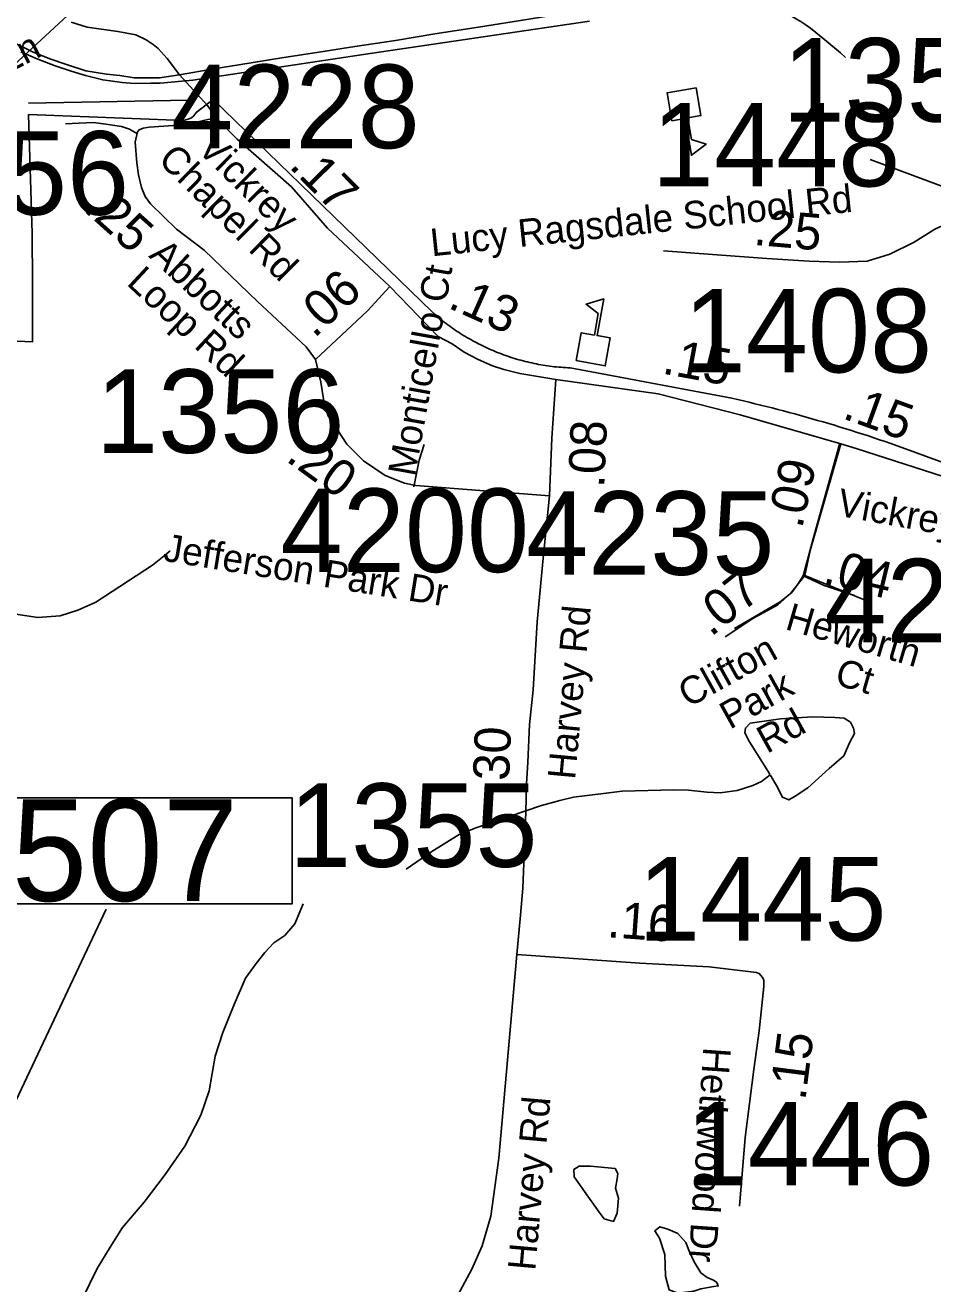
# Model space of a CAD drawing. Extents: x 1662474 to 1856135, y 779280 to 917889.
# Drawn here: x 1726808 to 1729937, y 814512 to 818851 of the extents above; entities that cross this region are included whole.
import ezdxf

# ---------------------------------------------------------------- set-up
doc = ezdxf.new("R2010")
doc.units = 0
for name, color, linetype in [('Cogo Default Point CELL', 7, 'Continuous'), ('Exist Boundary Political City Limit New', 7, 'Continuous'), ('Exist Cultural Educational Facility High CELL', 7, 'Continuous'), ('Exist Hydrographic Misc Water Feature', 7, 'Continuous'), ('Exist Hydrographic Pond Under 1500 Sq Ft', 7, 'Continuous'), ('Exist Road Non-System Type 51', 7, 'Continuous'), ('Exist Road Non-System Type 51 Label', 7, 'Continuous'), ('Exist Road Secondary Mileage Tenths English Label', 7, 'Continuous'), ('Exist Road Secondary Type 51 Attributed', 7, 'Continuous'), ('Exist Road Secondary Type 51 Label', 7, 'Continuous'), ('Exist Utilities Electrical Transmission Line', 7, 'Continuous'), ('Exist Vertical Profile Horizontal Axis Label Major', 7, 'Continuous'), ('Map Preparation Boundary City Limit Buffer Line', 7, 'Continuous'), ('Prop DGN Element Guardrail', 7, 'Continuous')]:
    doc.layers.add(name, color=color, linetype=linetype)

msp = doc.modelspace()

# ---------------------------------------------------------------- linework, layer by layer
at = {"layer": 'Exist Boundary Political City Limit New'}
for points in [[(1728753.6, 818865.6), (1727997.5, 818753.7), (1727386.4, 818662.2), (1727273.2, 818651.4), (1727240.8, 818651.4), (1727184.8, 818650), (1727141.9, 818654), (1727075.5, 818663), (1727015.8, 818677.4), (1726966.2, 818693), (1726911.8, 818711.2), (1726851.9, 818734.7), (1726793.4, 818759.4)], [(1726229.9, 817786.6), (1726833.6, 817760.2), (1726832.9, 817962), (1726832.1, 818133.8), (1726819.6, 818543.4), (1727353.5, 818522.6), (1727369.9, 818527), (1727381.8, 818531.5), (1727389.2, 818539), (1727396.9, 818550), (1727455.6, 818595), (1728210.6, 817862.8), (1728216.5, 817857.6), (1728222.4, 817852.5), (1728228.2, 817847.4), (1728234.4, 817842.4), (1728240.4, 817837.5), (1728246.5, 817832.6), (1728252.6, 817827.8), (1728258.9, 817823), (1728265.1, 817818.4), (1728271.4, 817813.8), (1728277.8, 817809.2), (1728284.1, 817804.8), (1728290.6, 817800.2), (1728297.1, 817795.9), (1728303.6, 817791.7), (1728310.2, 817787.4), (1728316.9, 817783.2), (1728323.5, 817779.2), (1728330.2, 817775.2), (1728337, 817771.2), (1728343.8, 817767.4), (1728350.6, 817763.5), (1728357.5, 817759.8), (1728364.4, 817756.2), (1728371.2, 817752.5), (1728378.2, 817749), (1728385.2, 817745.6), (1728392.4, 817742.2), (1728399.4, 817738.9), (1728406.5, 817735.7), (1728413.8, 817732.5), (1728420.9, 817729.4), (1728428.1, 817726.4), (1728435.4, 817723.5), (1728442.6, 817720.6), (1728449.9, 817717.9), (1728457.2, 817715.2), (1728464.6, 817712.5), (1728472, 817709.9), (1728479.4, 817707.5), (1728486.9, 817705), (1728494.4, 817702.8), (1728501.8, 817700.5), (1728509.4, 817698.2), (1728516.9, 817696.2), (1728524.4, 817694.2), (1728532, 817692.2), (1728539.6, 817690.4), (1728547.1, 817688.6), (1728554.8, 817686.9), (1728562.5, 817685.2), (1728570.1, 817683.8), (1728577.8, 817682.2), (1728585.5, 817680.9), (1728593.2, 817679.5), (1728600.9, 817678.4)], [(1728600.9, 817678.4), (1728608.6, 817677.2), (1728616.4, 817676.1), (1728624.1, 817675.1), (1728631.9, 817674.2), (1728639.6, 817673.4), (1728647.5, 817672.6), (1728655.2, 817672), (1728663, 817671.4), (1728670.9, 817670.9), (1728678.6, 817670.4), (1728686.5, 817670), (1729244, 817565.1), (1729263.9, 817560.6), (1729283.8, 817556), (1729303.5, 817551.4), (1729323.4, 817546.6), (1729343.1, 817541.8), (1729362.9, 817536.9), (1729382.6, 817531.9), (1729402.4, 817526.9), (1729422, 817521.8), (1729441.8, 817516.5), (1729461.4, 817511.2), (1729481, 817505.9), (1729500.6, 817500.4), (1729520.1, 817494.9), (1729539.8, 817489.2), (1729559.2, 817483.6), (1729578.8, 817477.8), (1729598.2, 817472), (1729617.8, 817466), (1729637.2, 817460), (1729656.6, 817454), (1729676, 817447.8), (1729695.4, 817441.5), (1729714.8, 817435.2), (1729734.1, 817428.9), (1729753.4, 817422.4), (1729772.6, 817415.8), (1729791.9, 817409.2), (1730000, 817333.6)]]:
    msp.add_lwpolyline(points, dxfattribs=at)
at = {"layer": 'Exist Cultural Educational Facility High CELL'}
for points in [[(1729120.9, 818636), (1729137.6, 818539.5), (1729092.2, 818531.6), (1729105, 818457.6), (1729155.5, 818441.8), (1729104.7, 818403.3), (1729082.8, 818530), (1729037.4, 818522.1), (1729020.7, 818618.6)], [(1728707.5, 817694.9), (1728724.9, 817791.3), (1728770.2, 817783.1), (1728783.5, 817857), (1728741.5, 817889.2), (1728802.4, 817907.9), (1728779.6, 817781.4), (1728824.9, 817773.2), (1728807.6, 817676.9)]]:
    msp.add_lwpolyline(points, close=True, dxfattribs=at)
at = {"layer": 'Exist Hydrographic Misc Water Feature'}
for points in [[(1729234.2, 819180), (1729271.9, 819145.7), (1729295.5, 819111.4), (1729342.8, 819033), (1729356.6, 818996.8), (1729376.3, 818968.6), (1729394.1, 818946.4), (1729419.7, 818916.1), (1729451.5, 818881.9), (1729485.1, 818861.6), (1729515.1, 818841.2), (1729564.7, 818800.8), (1729618.2, 818756.3), (1729636.3, 818740.1)], [(1726775.2, 816820.6), (1726851, 816809.9), (1726929, 816815.1), (1726989.2, 816834.6), (1727051.6, 816862), (1727246.8, 816990.2), (1727287.2, 817021.8), (1727307.3, 817039.6)], [(1728121.1, 815941.6), (1728209.7, 816002.7), (1728304.5, 816061.8), (1728364.5, 816085.3), (1728587.4, 816161.2), (1728651.6, 816178.6), (1728697.7, 816190.1), (1728801.7, 816203.2), (1728865.9, 816210.6), (1729044.1, 816214.9), (1729094.1, 816214.4), (1729157.9, 816207.8), (1729203.8, 816205.4), (1729262, 816212.8), (1729316.4, 816230.3), (1729346.3, 816244), (1729376, 816267.3)], [(1726978.2, 814405.9), (1727055.7, 814565.2), (1727100.6, 814638.9), (1727143, 814706.4), (1727218.1, 814793.7), (1727290.9, 814889.1), (1727357.9, 814986.5), (1727412.9, 815094), (1727441.8, 815177.7), (1727462.9, 815297.6), (1727489.6, 815379.4), (1727528.5, 815475), (1727567.3, 815566.7), (1727603.8, 815616.3), (1727634.3, 815654.1), (1727664.7, 815687.9), (1727702.8, 815713.4), (1727737.3, 815753.2), (1727766, 815822.9)]]:
    msp.add_lwpolyline(points, dxfattribs=at)
at = {"layer": 'Exist Hydrographic Pond Under 1500 Sq Ft'}
for points in [[(1729374.7, 816269.5), (1729304.4, 816381), (1729289.1, 816411.6), (1729290.7, 816428.4), (1729307.5, 816445.2), (1729411.4, 816460.5), (1729523, 816466.6), (1729599.5, 816465.1), (1729631.6, 816462), (1729653, 816448.3), (1729663.7, 816428.4), (1729666.7, 816410.1), (1729651.4, 816379.5), (1729630, 816332.1), (1729579.6, 816289.3), (1729506.2, 816222.1), (1729461.9, 816193.1), (1729440.5, 816180.9), (1729419.1, 816190), (1729397.7, 816229.8), (1729376, 816267.3)], [(1728842.1, 814910.6), (1728756.9, 814917.6), (1728717.7, 814917.6), (1728699.5, 814906.4), (1728700.9, 814881.3), (1728749.9, 814811.4), (1728786.2, 814759.7), (1728804.4, 814736), (1728836.5, 814727.6), (1728849.1, 814755.5), (1728853.3, 814807.2), (1728843.5, 814842.1), (1728849.1, 814874.3), (1728850.5, 814892.4), (1728842.1, 814910.6)], [(1729113.3, 814487.3), (1729057.4, 814480.3), (1729028, 814491.5), (1729015.4, 814539), (1729012.6, 814613), (1728994.5, 814670.3), (1728979.1, 814695.5), (1728995.9, 814709.4), (1729023.8, 814701), (1729057.4, 814685.7), (1729085.3, 814654.9), (1729097.9, 814622.8), (1729114.7, 814587.9), (1729137, 814550.2), (1729159.4, 814534.8), (1729180.4, 814525), (1729192.9, 814516.6), (1729197.1, 814505.5), (1729181.8, 814502.7), (1729137, 814495.7), (1729113.3, 814487.3)]]:
    msp.add_lwpolyline(points, dxfattribs=at)
at = {"layer": 'Exist Road Non-System Type 51'}
msp.add_line((1727732.2, 817523.8), (1727834.4, 817555.2), dxfattribs=at)
for points in [[(1727192.6, 818478.4), (1727167.4, 818492.8), (1727139.5, 818501.9), (1727093.6, 818509), (1727043, 818515.6), (1726992.4, 818513.9), (1726946.8, 818511.2)], [(1728148.2, 817260), (1728165.6, 817351.6), (1728183.9, 817406.4)], [(1729616.1, 817410.7), (1729527.8, 817093.9), (1729490.2, 816953.7)], [(1729490.2, 816953.7), (1729471.4, 816924.4), (1729450.9, 816895.9), (1729410.9, 816863.7), (1729252.9, 816771.2)], [(1729490.2, 816953.7), (1729562.1, 816920.1), (1729603.4, 816905.7), (1729667.1, 816885.8)]]:
    msp.add_lwpolyline(points, dxfattribs=at)
at = {"layer": 'Exist Road Secondary Mileage Tenths English Label'}
for p, q in [((1727370.1, 818592.7), (1726819.7, 818582.5)), ((1730623.8, 818054), (1729720.7, 818387.9))]:
    msp.add_line(p, q, dxfattribs=at)
at = {"layer": 'Exist Road Secondary Type 51 Attributed'}
for points in [[(1725802.6, 819466.9), (1725845.2, 819456), (1725939.5, 819419.4), (1726031.2, 819370.1), (1726088.1, 819329.9), (1726201.8, 819230.3), (1726255, 819182.3), (1726356.2, 819100.8), (1726438.3, 819037.6), (1726516.9, 818971.8), (1726641.8, 818874.1), (1726754, 818798.9), (1726833.4, 818760), (1726892.7, 818734.9), (1726950.8, 818715.6), (1727017.5, 818693.7), (1727088.5, 818683.1), (1727134.4, 818677.6), (1727184, 818669.5), (1727222.6, 818670.3), (1727270.9, 818669.8), (1727340.2, 818680.6)], [(1727340.2, 818680.6), (1727458.5, 818701.1), (1727543.9, 818715.1), (1727699.3, 818740), (1727813.2, 818757.2), (1727943.8, 818778), (1728084, 818799), (1728220.5, 818822.1), (1728370.4, 818844.2), (1728544.4, 818872.6), (1728735.4, 818903.6), (1728820.9, 818917.4), (1728868.9, 818923.2), (1728935.5, 818929), (1729064.2, 818934.9), (1729190.6, 818944.8), (1729248.2, 818950.4), (1729303.9, 818961.8), (1729422, 818991.1), (1729558, 819023.3), (1729686.7, 819053.7), (1729841.4, 819091.7), (1729962.8, 819119.2)], [(1726966.1, 818862.2), (1727022, 818844.7), (1727127.4, 818829.7), (1727189, 818818.3), (1727225, 818801.4), (1727249.2, 818784.7), (1727266.2, 818771.5), (1727297.5, 818736.4), (1727340.2, 818680.6)], [(1727467.6, 818529.2), (1727435.9, 818574.4), (1727340.2, 818680.6)], [(1727809, 817699), (1727776.7, 817743), (1727609, 817899.1), (1727425.1, 818076.2), (1727329.8, 818147.7), (1727239.5, 818235.7), (1727221.1, 818261.3), (1727209, 818292.3), (1727198.3, 818335.6), (1727192.3, 818377.3), (1727186.6, 818447.6), (1727195.5, 818483.5), (1727200.5, 818490.7), (1727214.4, 818496.1), (1727235, 818499.7), (1727319.1, 818505.7), (1727371.7, 818513.4), (1727403.6, 818518.3), (1727437.7, 818526.8), (1727467.6, 818529.2)], [(1728063.8, 817951.6), (1727850.5, 818151.3), (1727725.9, 818293.8), (1727539, 818458.4), (1727466.5, 818532.2)], [(1730235.9, 818203.2), (1730147.2, 818202.1), (1730099.4, 818196.1), (1730057.5, 818193.1), (1730021.7, 818184.1), (1729944, 818148.3), (1729872.3, 818103.5), (1729788.6, 818061.7), (1729710.9, 818037.8), (1729615.3, 818034.8), (1729510.7, 818037.8), (1729364.2, 818046.7), (1729208.8, 818058.7), (1729008.6, 818073.6)], [(1728064.7, 817951.1), (1727987.5, 817866.2), (1727809, 817699)], [(1728637.3, 817629.8), (1728512.7, 817651.2), (1728458.4, 817664.6), (1728418.9, 817677.2), (1728369.5, 817699.2), (1728321.7, 817723.7), (1728279.5, 817752.8), (1728231.8, 817778.7), (1728064.7, 817951.1)], [(1728615.2, 817229.5), (1728390.8, 817245.7), (1728154.7, 817264.4), (1728115.4, 817272.6), (1728049.1, 817299.6), (1727974.5, 817349.2), (1727917.1, 817406.9), (1727869.4, 817479.3), (1727852.3, 817504.5), (1727839.9, 817541.8), (1727827.5, 817620.4), (1727809, 817699)], [(1728637.3, 817629.8), (1728623.9, 817427.7), (1728615.2, 817229.5)], [(1729620.1, 817408.1), (1729272.6, 817508.2), (1728989.7, 817580.9), (1728637.3, 817629.8)], [(1729620.1, 817408.1), (1729514.2, 817040), (1729495.2, 816953.9)], [(1730176, 817229.8), (1729673, 817392.3), (1729620.1, 817408.1)], [(1728615.2, 817229.5), (1728593.4, 817013.6), (1728573.5, 816794.1), (1728559.2, 816560.3), (1728546.3, 816440.5), (1728541.2, 816309.9), (1728536.4, 816236.8), (1728533.5, 816138.4), (1728528, 815991.4), (1728523, 815876.3), (1728515.5, 815783.8), (1728502.4, 815647.5)], [(1729495.2, 816953.9), (1729446, 816892.4), (1729402.4, 816853.3), (1729316.3, 816806.3), (1729221.3, 816742.6)], [(1729495.2, 816953.9), (1729697.5, 816871.2)], [(1728502.4, 815647.5), (1728440.4, 814946.1), (1728412.8, 814746), (1728382.8, 814643.5), (1728347.8, 814563.5), (1728299.4, 814473.8), (1728238.7, 814386.2), (1728107.3, 814248.1), (1727787.1, 813995.5), (1727628.6, 813887.7), (1727487, 813809.4), (1727150.3, 813617), (1726917.9, 813485.9), (1726778.3, 813403), (1726680.2, 813335.2), (1726582.2, 813248.5), (1726472.8, 813124.1), (1726304.8, 812895.7)], [(1728502.4, 815647.5), (1728926.7, 815617.4), (1729166.4, 815605.3), (1729329.3, 815585.9), (1729339.7, 815580.9), (1729343.3, 815576.3)], [(1729343.3, 815576.3), (1729350.9, 815567.4), (1729354.9, 815558.4), (1729354.9, 815537.4), (1729338.5, 815384.5), (1729320.1, 815251.8), (1729290.4, 815017), (1729270.2, 814779.8)]]:
    msp.add_lwpolyline(points, dxfattribs=at)
at = {"layer": 'Exist Utilities Electrical Transmission Line'}
msp.add_lwpolyline([(1722056.4, 814211.5), (1722378.9, 814528.9), (1722668.3, 814796.8), (1722743.8, 814891.4), (1723015.9, 815165.2), (1723256.8, 815392.1), (1723447.4, 815577.2), (1723666.2, 815783.8), (1724225, 816289.8), (1724598.3, 816650.1), (1725333.8, 817353.7), (1726207.1, 818174.9), (1726600.6, 818559.1), (1727046.2, 818970.5), (1727339.2, 819336.1), (1727602, 819684.3), (1727958.2, 819833.3), (1728373.4, 820206.4), (1728482, 820282), (1728773.5, 820525.9), (1729250, 820911.2), (1729725.3, 821278.5)], dxfattribs=at)
at = {"layer": 'Exist Vertical Profile Horizontal Axis Label Major'}
msp.add_line((1726023.4, 813552.8), (1727087.2, 815803.6), dxfattribs=at)
msp.add_lwpolyline([(1726445.8, 816187.6), (1727728.6, 816187.6), (1727728.6, 815822.7), (1726445.8, 815822.7)], close=True, dxfattribs=at)
at = {"layer": 'Map Preparation Boundary City Limit Buffer Line'}
for points in [[(1728753.6, 818865.6), (1727997.5, 818753.7), (1727386.4, 818662.2), (1727273.2, 818651.4), (1727240.8, 818651.4), (1727184.8, 818650), (1727141.9, 818654), (1727075.5, 818663), (1727015.8, 818677.4), (1726966.2, 818693), (1726911.8, 818711.2), (1726851.9, 818734.7), (1726793.4, 818759.4)], [(1726229.9, 817786.6), (1726833.6, 817760.2), (1726832.9, 817962), (1726832.1, 818133.8), (1726819.6, 818543.4), (1727353.5, 818522.6), (1727369.9, 818527), (1727381.8, 818531.5), (1727389.2, 818539), (1727396.9, 818550), (1727455.6, 818595), (1728210.6, 817862.8), (1728216.5, 817857.6), (1728222.4, 817852.5), (1728228.2, 817847.4), (1728234.4, 817842.4), (1728240.4, 817837.5), (1728246.5, 817832.6), (1728252.6, 817827.8), (1728258.9, 817823), (1728265.1, 817818.4), (1728271.4, 817813.8), (1728277.8, 817809.2), (1728284.1, 817804.8), (1728290.6, 817800.2), (1728297.1, 817795.9), (1728303.6, 817791.7), (1728310.2, 817787.4), (1728316.9, 817783.2), (1728323.5, 817779.2), (1728330.2, 817775.2), (1728337, 817771.2), (1728343.8, 817767.4), (1728350.6, 817763.5), (1728357.5, 817759.8), (1728364.4, 817756.2), (1728371.2, 817752.5), (1728378.2, 817749), (1728385.2, 817745.6), (1728392.4, 817742.2), (1728399.4, 817738.9), (1728406.5, 817735.7), (1728413.8, 817732.5), (1728420.9, 817729.4), (1728428.1, 817726.4), (1728435.4, 817723.5), (1728442.6, 817720.6), (1728449.9, 817717.9), (1728457.2, 817715.2), (1728464.6, 817712.5), (1728472, 817709.9), (1728479.4, 817707.5), (1728486.9, 817705), (1728494.4, 817702.8), (1728501.8, 817700.5), (1728509.4, 817698.2), (1728516.9, 817696.2), (1728524.4, 817694.2), (1728532, 817692.2), (1728539.6, 817690.4), (1728547.1, 817688.6), (1728554.8, 817686.9), (1728562.5, 817685.2), (1728570.1, 817683.8), (1728577.8, 817682.2), (1728585.5, 817680.9), (1728593.2, 817679.5), (1728600.9, 817678.4)], [(1728600.9, 817678.4), (1728608.6, 817677.2), (1728616.4, 817676.1), (1728624.1, 817675.1), (1728631.9, 817674.2), (1728639.6, 817673.4), (1728647.5, 817672.6), (1728655.2, 817672), (1728663, 817671.4), (1728670.9, 817670.9), (1728678.6, 817670.4), (1728686.5, 817670), (1729244, 817565.1), (1729263.9, 817560.6), (1729283.8, 817556), (1729303.5, 817551.4), (1729323.4, 817546.6), (1729343.1, 817541.8), (1729362.9, 817536.9), (1729382.6, 817531.9), (1729402.4, 817526.9), (1729422, 817521.8), (1729441.8, 817516.5), (1729461.4, 817511.2), (1729481, 817505.9), (1729500.6, 817500.4), (1729520.1, 817494.9), (1729539.8, 817489.2), (1729559.2, 817483.6), (1729578.8, 817477.8), (1729598.2, 817472), (1729617.8, 817466), (1729637.2, 817460), (1729656.6, 817454), (1729676, 817447.8), (1729695.4, 817441.5), (1729714.8, 817435.2), (1729734.1, 817428.9), (1729753.4, 817422.4), (1729772.6, 817415.8), (1729791.9, 817409.2), (1730000, 817333.6)]]:
    msp.add_lwpolyline(points, dxfattribs=at)

# ---------------------------------------------------------------- texts
at = {"layer": 'Cogo Default Point CELL'}
for s, p in [('1357', (1729418.8, 818519)), ('4228', (1727311.4, 818427.4)), ('1448', (1728968.2, 818295.7)), ('1356', (1726309.4, 818198)), ('1408', (1729077.9, 817654.4)), ('1356', (1727051.9, 817377)), ('4200', (1727688.4, 816966.1)), ('4235', (1728534.4, 816956.6)), ('4234', (1729563.2, 816723.8)), ('1355', (1727717.5, 815949.8)), ('1445', (1728920.6, 815695.7)), ('1446', (1729085.2, 814851.6))]:
    msp.add_text(s, height=288, dxfattribs=at).set_placement(p)
at = {"layer": 'Exist Road Non-System Type 51 Label'}
for s, rotation, p in [('Yorkleigh Ln', 27.5372, (1726244.2, 818420.9)), ('Monticello Ct', 79.8301, (1728151.6, 817292.7))]:
    msp.add_text(s, height=95, rotation=rotation, dxfattribs=at).set_placement(p)
at = {"layer": 'Exist Road Secondary Mileage Tenths English Label'}
for s, rotation, p in [('.17', 314.4835, (1727714.4, 818362.9)), ('.25', 318.1272, (1727004.9, 818214.3)), ('.25', 355.1196, (1729316.7, 818094.4)), ('.06', 42.903, (1727804.5, 817769.8)), ('.20', 323.9067, (1727702.7, 817351.8)), ('.09', 77.4768, (1729485.9, 817113.1)), ('.07', 38.4425, (1729171.6, 816740.6)), ('.16', 355.9368, (1728811.9, 815707.6)), ('.15', 82.7767, (1729497.3, 815142.2))]:
    msp.add_text(s, height=125, rotation=rotation, dxfattribs=at).set_placement(p)
at = {"layer": 'Exist Road Secondary Type 51 Label'}
for s, rotation, p in [('Vickrey ', 315.3981, (1727397, 818421.5)), ('Chapel Rd', 315.3981, (1727262.1, 818383.3)), ('Lucy Ragsdale School Rd', 6.0475, (1728209.7, 818054.4)), ('Abbotts ', 317.0666, (1727230.7, 818054.2)), ('Loop Rd', 317.0666, (1727154, 817958.9)), ('Vickrey Chapel Rd', 349.6749, (1729603.2, 817161.6)), ('Jefferson Park Dr', 350.7982, (1727280.7, 817005.4)), ('Heworth', 343.7311, (1729424, 816770.2)), ('Harvey Rd', 84.7773, (1728703.5, 816248.8)), ('Clifton ', 29.0253, (1729093.8, 816497)), (' Ct', 343.7311, (1729560.7, 816589.7)), ('Park', 29.0253, (1729237.1, 816422.1)), (' Rd', 29.0253, (1729334.1, 816321.5)), ('Hethwood Dr', 265.982, (1729146.2, 815330.4)), ('Harvey Rd', 84.9301, (1728566.1, 814556.1))]:
    msp.add_text(s, height=95, rotation=rotation, dxfattribs=at).set_placement(p)
at = {"layer": 'Exist Vertical Profile Horizontal Axis Label Major'}
msp.add_text('C507', height=350, dxfattribs=at).set_placement((1726423.6, 815832.4))
at = {"layer": 'Prop DGN Element Guardrail'}
for s, rotation, p in [('.13', 335.9892, (1728261.3, 817878.6)), ('.15', 349.5212, (1729000.4, 817651)), ('.15', 340.0876, (1729621.6, 817497)), ('.08', 87.5134, (1728804, 817255.3)), ('.04', 346.4186, (1729554.3, 816927.6)), ('.30', 87.7334, (1728474.2, 816198.9))]:
    msp.add_text(s, height=125, rotation=rotation, dxfattribs=at).set_placement(p)

doc.saveas('drawing.dxf')
